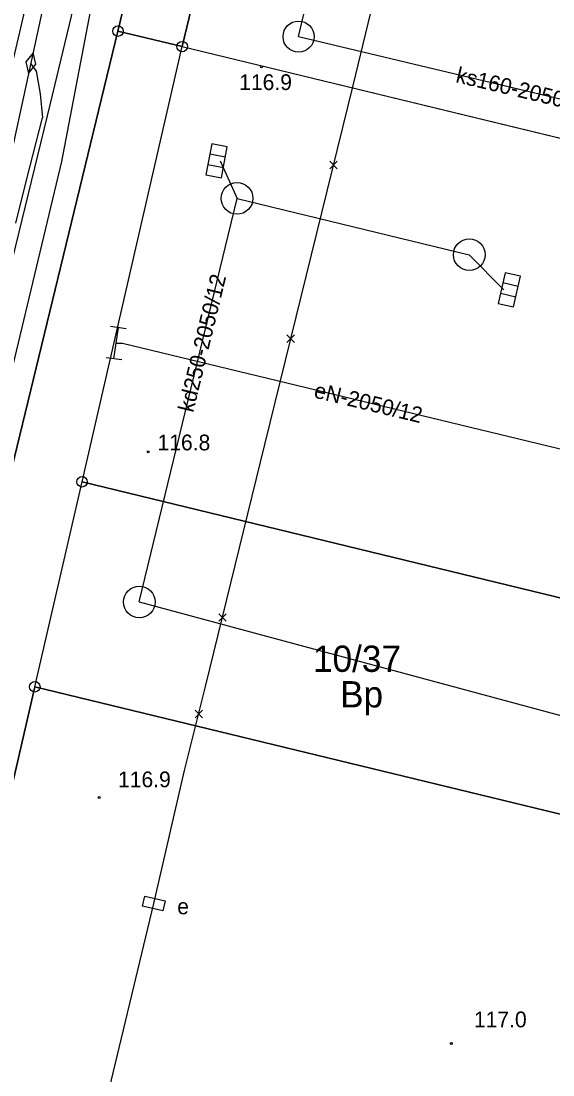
# Model space of a CAD drawing. Extents: x 6424617 to 6425697, y 5665845 to 5667190.
# Drawn here: x 6425347.9 to 6425373.2, y 5666195.9 to 5666246.1 of the extents above; entities that cross this region are included whole.
import ezdxf

# ---------------------------------------------------------------- set-up
doc = ezdxf.new("R2010")
doc.units = 0
for name, color, linetype in [('Warstwa 1', 7, 'Continuous'), ('Warstwa 10', 7, 'Continuous'), ('Warstwa 12', 7, 'Continuous'), ('Warstwa 13', 7, 'Continuous'), ('Warstwa 15', 7, 'Continuous'), ('Warstwa 2', 7, 'Continuous'), ('Warstwa 21', 7, 'Continuous'), ('Warstwa 6', 7, 'Continuous'), ('Warstwa 62', 7, 'Continuous')]:
    doc.layers.add(name, color=color, linetype=linetype)

msp = doc.modelspace()

# ---------------------------------------------------------------- linework, layer by layer
at = {"layer": 'Warstwa 1'}
for p, q in [((6425352.539, 5666245.598), (6425369.336, 5666314.83)), ((6425352.539, 5666245.598), (6425369.336, 5666314.83)), ((6425355.59, 5666244.861), (6425372.318, 5666314.174)), ((6425355.59, 5666244.861), (6425372.318, 5666314.174)), ((6425331.55, 5666159.11), (6425352.539, 5666245.598)), ((6425331.55, 5666159.11), (6425352.539, 5666245.598)), ((6425352.539, 5666245.598), (6425355.59, 5666244.861)), ((6425352.539, 5666245.598), (6425355.59, 5666244.861)), ((6425350.83, 5666224.158), (6425355.59, 5666244.861)), ((6425350.83, 5666224.158), (6425355.59, 5666244.861)), ((6425355.59, 5666244.861), (6425394.639, 5666235.392)), ((6425355.59, 5666244.861), (6425394.639, 5666235.392)), ((6425348.582, 5666214.405), (6425350.83, 5666224.158)), ((6425348.582, 5666214.405), (6425350.83, 5666224.158)), ((6425350.83, 5666224.158), (6425389.739, 5666214.71)), ((6425350.83, 5666224.158), (6425389.739, 5666214.71)), ((6425340.477, 5666179.184), (6425348.582, 5666214.405)), ((6425340.477, 5666179.184), (6425348.582, 5666214.405)), ((6425348.582, 5666214.405), (6425387.432, 5666204.988)), ((6425348.582, 5666214.405), (6425387.432, 5666204.988))]:
    msp.add_line(p, q, dxfattribs=at)
at = {"layer": 'Warstwa 10'}
for points in [[(6425304.604, 5666242.14), (6425321.848, 5666238.257), (6425323.72, 5666237.604), (6425335.291, 5666235.065), (6425335.81, 5666234.979), (6425339.639, 5666234.053), (6425344.917, 5666233.029), (6425345.819, 5666233.218), (6425346.188, 5666233.924), (6425349.311, 5666248.257), (6425353.803, 5666267.514), (6425358.012, 5666284.755), (6425365.512, 5666313.966)], [(6425366.705, 5666313.952), (6425364.98, 5666307.394), (6425362.943, 5666299.196), (6425357.643, 5666277.187), (6425356.335, 5666271.53), (6425352.738, 5666256.719), (6425351.907, 5666252.99), (6425349.316, 5666242.152), (6425345.12, 5666224.971), (6425343.235, 5666216.898), (6425341.343, 5666209.098), (6425332.507, 5666173.528), (6425329.622, 5666162.257), (6425325.627, 5666146.18), (6425324.735, 5666139.771)]]:
    msp.add_lwpolyline(points, dxfattribs=at)
for centre in [(6425352.539, 5666245.598), (6425355.59, 5666244.861), (6425350.83, 5666224.158), (6425348.582, 5666214.405)]:
    msp.add_circle(centre, 0.25, dxfattribs=at)
at = {"layer": 'Warstwa 12'}
for points in [[(6425305.154, 5666064.69), (6425312.938, 5666097.478), (6425314.389, 5666103.694), (6425314.577, 5666104.157), (6425322.215, 5666136.517), (6425325.077, 5666148.728), (6425327.095, 5666157.317), (6425332.422, 5666179.712), (6425334.472, 5666188.347), (6425337.66, 5666202.127), (6425337.727, 5666202.623), (6425340.397, 5666213.727), (6425347.877, 5666245.554), (6425350.108, 5666255.243), (6425354.52, 5666274.46), (6425358.124, 5666289.983), (6425360.543, 5666300.182), (6425364.084, 5666313.984)], [(6425368.001, 5666313.936), (6425367.764, 5666312.984), (6425367.332, 5666311.608), (6425367.047, 5666310.284), (6425363.405, 5666295.508), (6425358.267, 5666274.363), (6425352.936, 5666253.41), (6425352.489, 5666252.135), (6425352.041, 5666250.86), (6425349.847, 5666239.395), (6425346.401, 5666225.001), (6425341.321, 5666203.549), (6425338.437, 5666191.712), (6425337.922, 5666190.227)], [(6425351.749, 5666193.731), (6425354.241, 5666204.098), (6425355.696, 5666210.424), (6425356.707, 5666214.413), (6425359.521, 5666225.932), (6425363.72, 5666243.009), (6425365.043, 5666248.46), (6425365.973, 5666252.201), (6425368.152, 5666261.371), (6425371.003, 5666272.936), (6425374.161, 5666285.645), (6425376.824, 5666296.335), (6425378.564, 5666303.362), (6425380.898, 5666313.781)]]:
    msp.add_lwpolyline(points, dxfattribs=at)
at = {"layer": 'Warstwa 13'}
for centre in [(6425359.36, 5666243.9), (6425353.98, 5666225.58), (6425351.649, 5666209.138), (6425368.389, 5666197.438)]:
    msp.add_circle(centre, 0.045, dxfattribs=at)
at = {"layer": 'Warstwa 21'}
msp.add_lwpolyline([(6425353.809, 5666204.453), (6425354.784, 5666204.231), (6425354.673, 5666203.743), (6425353.698, 5666203.965), (6425353.809, 5666204.453)], dxfattribs=at)
at = {"layer": 'Warstwa 6'}
msp.add_lwpolyline([(6425331.55, 5666159.11), (6425352.539, 5666245.598), (6425369.336, 5666314.83), (6425380.481, 5666360.76), (6425381.428, 5666364.649), (6425383.522, 5666373.304), (6425386.659, 5666386.227), (6425410.054, 5666482.642)], dxfattribs=at)
for points in [[(6425372.318, 5666314.174), (6425369.336, 5666314.83), (6425352.539, 5666245.598), (6425355.59, 5666244.861)], [(6425392.846, 5666298.986), (6425389.007, 5666299.923), (6425391.459, 5666309.994), (6425372.318, 5666314.174), (6425355.59, 5666244.861), (6425394.639, 5666235.392), (6425399.634, 5666256.472), (6425383.449, 5666260.357)], [(6425348.582, 5666214.405), (6425350.83, 5666224.158), (6425355.59, 5666244.861), (6425352.539, 5666245.598), (6425331.55, 5666159.11), (6425335.94, 5666158.04), (6425340.477, 5666179.184)], [(6425355.59, 5666244.861), (6425394.639, 5666235.392), (6425389.739, 5666214.71), (6425350.83, 5666224.158)], [(6425350.83, 5666224.158), (6425389.739, 5666214.71), (6425387.432, 5666204.988), (6425348.582, 5666214.405)], [(6425348.582, 5666214.405), (6425340.477, 5666179.184), (6425335.94, 5666158.04), (6425374.12, 5666148.78), (6425387.432, 5666204.988)]]:
    msp.add_lwpolyline(points, close=True, dxfattribs=at)
at = {"layer": 'Warstwa 62'}
for p, q in [((6425361.127, 5666245.335), (6425367.96, 5666274.101)), ((6425361.127, 5666245.335), (6425381.862, 5666240.388)), ((6425348.392, 5666244.038), (6425348.651, 5666243.696)), ((6425348.651, 5666243.696), (6425348.845, 5666242.614)), ((6425348.845, 5666242.614), (6425348.943, 5666241.475)), ((6425348.185, 5666238.508), (6425348.943, 5666241.475)), ((6425357.644, 5666239.602), (6425356.907, 5666239.741)), ((6425356.814, 5666239.249), (6425357.552, 5666239.111)), ((6425357.399, 5666239.426), (6425358.203, 5666237.64)), ((6425347.674, 5666236.466), (6425348.185, 5666238.508)), ((6425353.552, 5666218.441), (6425358.203, 5666237.64)), ((6425358.203, 5666237.64), (6425369.242, 5666234.962)), ((6425369.242, 5666234.962), (6425370.889, 5666233.29)), ((6425371.562, 5666233.451), (6425370.831, 5666233.617)), ((6425370.719, 5666233.13), (6425371.451, 5666232.963)), ((6425352.931, 5666231.439), (6425352.189, 5666231.547)), ((6425352.344, 5666230.008), (6425352.559, 5666231.493)), ((6425352.452, 5666230.751), (6425352.753, 5666230.751)), ((6425352.753, 5666230.751), (6425374.455, 5666225.505)), ((6425352.716, 5666229.954), (6425351.974, 5666230.062)), ((6425353.552, 5666218.441), (6425393.055, 5666207.78))]:
    msp.add_line(p, q, dxfattribs=at)
for points in [[(6425348.503, 5666244.565), (6425348.151, 5666244.13), (6425348.289, 5666243.588), (6425348.64, 5666244.023)], [(6425356.722, 5666238.758), (6425357.459, 5666238.619), (6425357.736, 5666240.094), (6425356.999, 5666240.232)], [(6425370.608, 5666232.642), (6425371.339, 5666232.476), (6425371.673, 5666233.938), (6425370.942, 5666234.105)]]:
    msp.add_lwpolyline(points, close=True, dxfattribs=at)
for points in [[(6425362.612, 5666239.05), (6425362.966, 5666239.404)], [(6425362.612, 5666239.404), (6425362.966, 5666239.05)], [(6425360.572, 5666230.792), (6425360.926, 5666231.146)], [(6425360.572, 5666231.146), (6425360.926, 5666230.792)], [(6425357.335, 5666217.527), (6425357.689, 5666217.881)], [(6425357.335, 5666217.881), (6425357.689, 5666217.527)], [(6425356.208, 5666212.934), (6425356.562, 5666213.288)], [(6425356.208, 5666213.288), (6425356.562, 5666212.934)]]:
    msp.add_lwpolyline(points, dxfattribs=at)
for centre, radius in [((6425361.127, 5666245.335), 0.74), ((6425358.203, 5666237.64), 0.754), ((6425369.242, 5666234.962), 0.754), ((6425353.552, 5666218.441), 0.754)]:
    msp.add_circle(centre, radius, dxfattribs=at)

# ---------------------------------------------------------------- texts
at = {"layer": 'Warstwa 13'}
for s, p in [('116.9', (6425358.301, 5666242.795)), ('116.8', (6425354.418, 5666225.654)), ('116.9', (6425352.54, 5666209.626)), ('117.0', (6425369.462, 5666198.207))]:
    msp.add_text(s, height=0.75, dxfattribs=at).set_placement(p)
at = {"layer": 'Warstwa 15'}
msp.add_text('10/37', height=1.25, dxfattribs=at).set_placement((6425361.812, 5666215.116))
at = {"layer": 'Warstwa 2'}
msp.add_text('Bp', height=1.25, dxfattribs=at).set_placement((6425363.098, 5666213.425))
at = {"layer": 'Warstwa 21'}
msp.add_text('e', height=0.75, dxfattribs=at).set_placement((6425355.356, 5666203.584))
at = {"layer": 'Warstwa 62'}
for s, rotation, p in [('ks160-2050/12', 346.5821, (6425368.561, 5666243.176)), ('kd250-2050/12', 76.3795, (6425356.114, 5666227.423)), ('eN-2050/12', 346.4099, (6425361.813, 5666228.175))]:
    msp.add_text(s, height=0.75, rotation=rotation, dxfattribs=at).set_placement(p)

doc.saveas('drawing.dxf')
